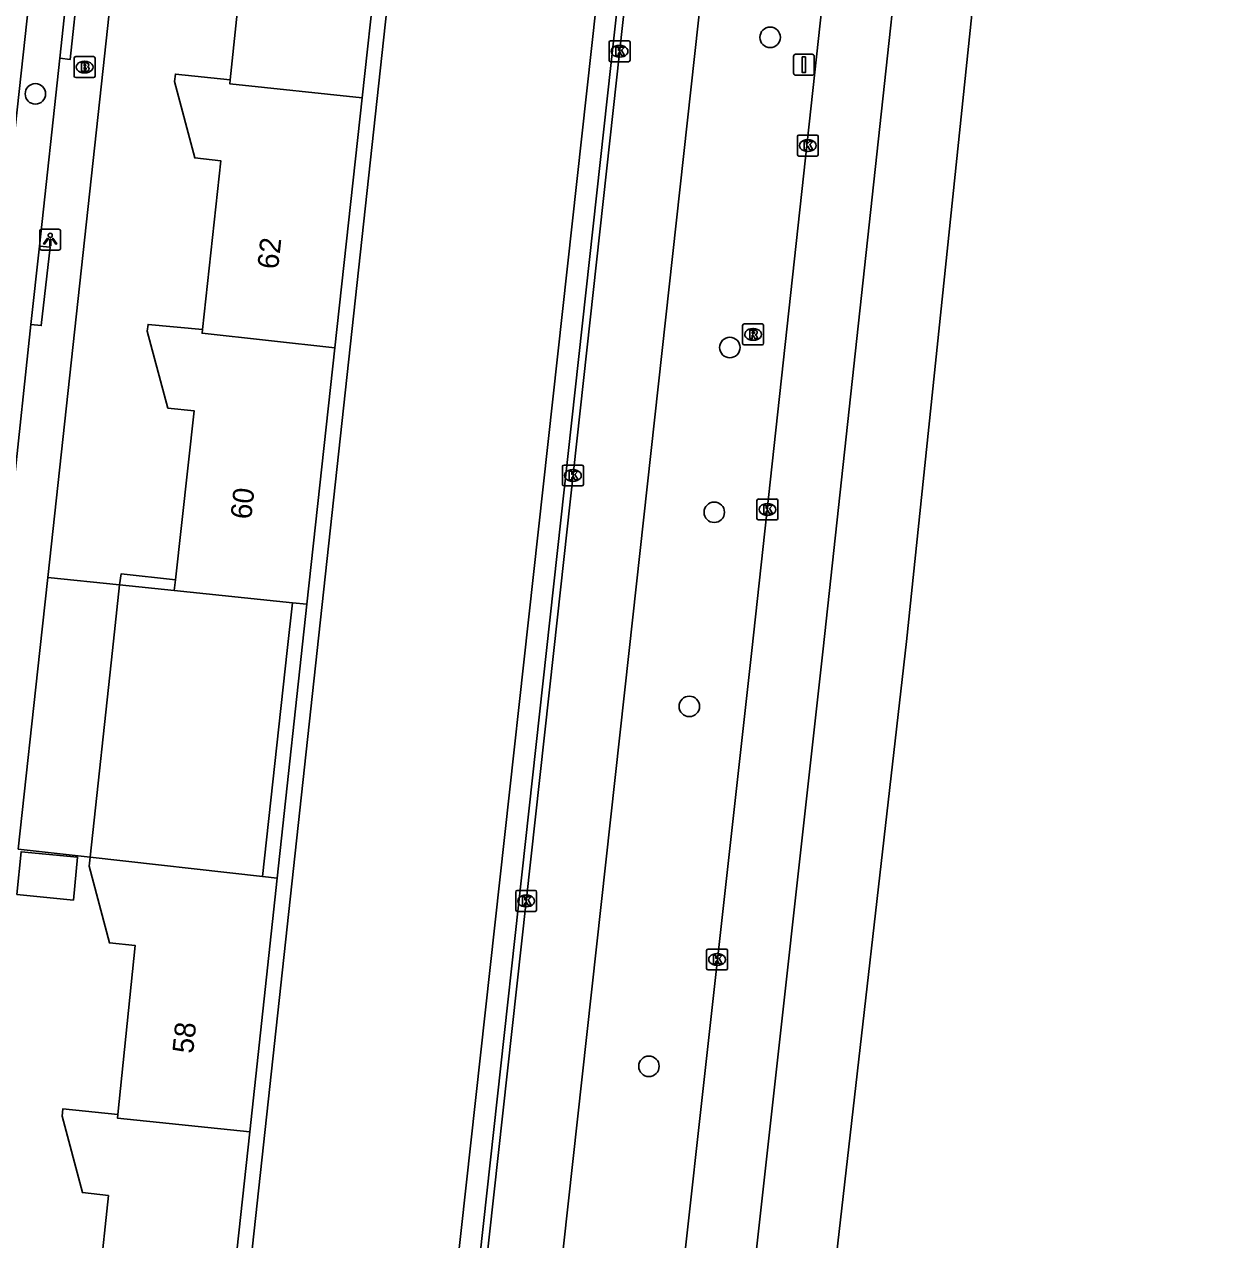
# Model space of a CAD drawing. Extents: x 160732 to 162105, y 387428 to 388479.
# Drawn here: x 162046.4 to 162103.3, y 387971.9 to 388029.9 of the extents above; entities that cross this region are included whole.
import ezdxf

# ---------------------------------------------------------------- set-up
doc = ezdxf.new("R2010")
doc.units = 0
for name, color, linetype in [('IMGEO_Berm_groen', 7, 'Continuous'), ('IMGEO_Boom', 7, 'Continuous'), ('IMGEO_Brandkraan', 7, 'Continuous'), ('IMGEO_Fietspad_gesloten', 7, 'Continuous'), ('IMGEO_Groenvoorziening', 7, 'Continuous'), ('IMGEO_Hek', 7, 'Continuous'), ('IMGEO_Kolk', 7, 'Continuous'), ('IMGEO_Lichtpunt', 7, 'Continuous'), ('IMGEO_Muur', 7, 'Continuous'), ('IMGEO_Pand', 7, 'Continuous'), ('IMGEO_Pand_nummerreeks', 7, 'Continuous'), ('IMGEO_Pand_overbouw', 7, 'Continuous'), ('IMGEO_Rijbaan_lokaal_open', 7, 'Continuous'), ('IMGEO_Rijbaan_regionaal_gesloten', 7, 'Continuous'), ('IMGEO_Rioolput', 7, 'Continuous'), ('IMGEO_Verkeersbordpaal', 7, 'Continuous'), ('IMGEO_Voetpad_open', 7, 'Continuous')]:
    doc.layers.add(name, color=color, linetype=linetype)

msp = doc.modelspace()

# ---------------------------------------------------------------- linework, layer by layer
at = {"layer": 'IMGEO_Berm_groen'}
for points in [[(162071.479, 388087.675), (162065.88, 388050.391), (162060.404, 388000), (162048.631, 387891.657)], [(162058.212, 387890.638), (162063.587, 387938.826), (162076.265, 388053.874), (162078.939, 388086.659)]]:
    msp.add_lwpolyline(points, dxfattribs=at)
at = {"layer": 'IMGEO_Boom'}
for centre in [(162082.031, 388029.282), (162046.942, 388026.583), (162080.108, 388014.471), (162079.363, 388006.605), (162078.172, 387997.336), (162076.243, 387980.151)]:
    msp.add_circle(centre, 0.489, dxfattribs=at)
at = {"layer": 'IMGEO_Brandkraan'}
for p, q in [((162048.794, 388027.436), (162048.794, 388028.288)), ((162048.869, 388028.362), (162049.721, 388028.362)), ((162049.282, 388028.142), (162049.307, 388028.142)), ((162049.795, 388028.288), (162049.795, 388027.436)), ((162049.305, 388027.582), (162049.28, 388027.582)), ((162049.721, 388027.362), (162048.869, 388027.362))]:
    msp.add_line(p, q, dxfattribs=at)
for points in [[(162048.794, 388027.436), (162048.794, 388028.288)], [(162048.869, 388028.362), (162049.721, 388028.362)], [(162049.795, 388028.288), (162049.795, 388027.436)], [(162049.142, 388028.062), (162049.142, 388027.662), (162049.355, 388027.662)], [(162049.373, 388028.062), (162049.142, 388028.062)], [(162049.321, 388027.981), (162049.267, 388027.981), (162049.267, 388027.905)], [(162049.267, 388027.905), (162049.32, 388027.905)], [(162049.329, 388027.829), (162049.267, 388027.829), (162049.267, 388027.748)], [(162049.267, 388027.748), (162049.329, 388027.748)], [(162049.721, 388027.362), (162048.869, 388027.362)]]:
    msp.add_lwpolyline(points, dxfattribs=at)
for centre, radius, start, end in [((162048.871, 388028.286), 0.0765, 91.55205, 178.44795), ((162048.871, 388028.286), 0.0765, 91.55205, 178.44795), ((162049.719, 388028.286), 0.0765, 1.55205, 88.44795), ((162049.719, 388028.286), 0.0765, 1.55205, 88.44795), ((162049.322, 388027.943), 0.0379, 267.82845, 90.93552), ((162049.33, 388027.788), 0.0404, 269.87594, 90.50774), ((162049.361, 388027.913), 0.251, 268.66757, 293.53466), ((162049.377, 388027.917), 0.145, 59.4692, 91.53667), ((162049.402, 388027.964), 0.0922, 285.51372, 58.15012), ((162049.407, 388027.772), 0.105, 301.31148, 78.98903), ((162048.871, 388027.438), 0.0765, 181.55205, 268.44795), ((162048.871, 388027.438), 0.0765, 181.55205, 268.44795), ((162049.719, 388027.438), 0.0765, 271.55205, 358.44795), ((162049.719, 388027.438), 0.0765, 271.55205, 358.44795)]:
    msp.add_arc(centre, radius, start, end, dxfattribs=at)
for centre, major_axis, ratio, start_param, end_param in [((162049.281, 388027.862), (-0.387, 0.002), 0.722429, 4.712389, 7.853982), ((162049.306, 388027.862), (-0.39, 0.002), 0.717154, 1.570796, 4.712389)]:
    msp.add_ellipse(centre, major_axis=major_axis, ratio=ratio, start_param=start_param, end_param=end_param, dxfattribs=at)
at = {"layer": 'IMGEO_Fietspad_gesloten'}
msp.add_lwpolyline([(162047.038, 387750), (162049.334, 387767.851), (162063.044, 387890.124), (162071.721, 387967.516), (162075.293, 388000), (162085.019, 388088.434)], dxfattribs=at)
at = {"layer": 'IMGEO_Groenvoorziening'}
for points in [[(162047.535, 388003.495), (162050.967, 388003.14)], [(162050.967, 388003.14), (162050.628, 388000), (162049.562, 387990.142)], [(162057.796, 387989.207), (162058.967, 388000), (162059.215, 388002.286)], [(162059.911, 388002.214), (162058.491, 387989.128)], [(162049.562, 387990.142), (162046.12, 387990.514)]]:
    msp.add_lwpolyline(points, dxfattribs=at)
at = {"layer": 'IMGEO_Hek'}
msp.add_lwpolyline([(162078.939, 388086.659), (162076.265, 388053.874), (162063.587, 387938.826), (162058.212, 387890.638)], dxfattribs=at)
at = {"layer": 'IMGEO_Kolk'}
for p, q in [((162074.339, 388028.193), (162074.339, 388029.045)), ((162074.414, 388029.119), (162075.266, 388029.119)), ((162074.827, 388028.899), (162074.852, 388028.899)), ((162075.34, 388029.045), (162075.34, 388028.193)), ((162075.266, 388028.119), (162074.414, 388028.119)), ((162074.85, 388028.339), (162074.825, 388028.339)), ((162083.33, 388023.69), (162083.33, 388024.542)), ((162083.405, 388024.616), (162084.257, 388024.616)), ((162083.818, 388024.396), (162083.843, 388024.396)), ((162084.331, 388024.542), (162084.331, 388023.69)), ((162084.257, 388023.616), (162083.405, 388023.616)), ((162083.841, 388023.836), (162083.816, 388023.836)), ((162072.112, 388007.936), (162072.112, 388008.788)), ((162072.187, 388008.862), (162073.039, 388008.862)), ((162072.6, 388008.642), (162072.625, 388008.642)), ((162073.113, 388008.788), (162073.113, 388007.936)), ((162073.039, 388007.862), (162072.187, 388007.862)), ((162072.623, 388008.082), (162072.598, 388008.082)), ((162081.478, 388007.239), (162082.33, 388007.239)), ((162081.403, 388006.313), (162081.403, 388007.165)), ((162081.891, 388007.019), (162081.916, 388007.019)), ((162082.404, 388007.165), (162082.404, 388006.313)), ((162082.33, 388006.239), (162081.478, 388006.239)), ((162081.914, 388006.459), (162081.889, 388006.459)), ((162069.879, 387987.62), (162069.879, 387988.472)), ((162069.954, 387988.546), (162070.806, 387988.546)), ((162070.367, 387988.326), (162070.392, 387988.326)), ((162070.88, 387988.472), (162070.88, 387987.62)), ((162070.806, 387987.546), (162069.954, 387987.546)), ((162070.39, 387987.766), (162070.365, 387987.766)), ((162079.073, 387985.751), (162079.925, 387985.751)), ((162078.998, 387984.825), (162078.998, 387985.677)), ((162079.486, 387985.531), (162079.511, 387985.531)), ((162079.999, 387985.677), (162079.999, 387984.825)), ((162079.925, 387984.751), (162079.073, 387984.751)), ((162079.509, 387984.971), (162079.484, 387984.971))]:
    msp.add_line(p, q, dxfattribs=at)
for points in [[(162074.339, 388028.193), (162074.339, 388029.045)], [(162074.414, 388029.119), (162075.266, 388029.119)], [(162074.66, 388028.819), (162074.783, 388028.819), (162074.783, 388028.668), (162074.913, 388028.819), (162075.077, 388028.819), (162074.931, 388028.668), (162075.084, 388028.419), (162074.932, 388028.419), (162074.847, 388028.583), (162074.783, 388028.516), (162074.783, 388028.419), (162074.66, 388028.419), (162074.66, 388028.819)], [(162075.34, 388029.045), (162075.34, 388028.193)], [(162075.266, 388028.119), (162074.414, 388028.119)], [(162083.33, 388023.69), (162083.33, 388024.542)], [(162083.405, 388024.616), (162084.257, 388024.616)], [(162083.651, 388024.316), (162083.774, 388024.316), (162083.774, 388024.165), (162083.904, 388024.316), (162084.068, 388024.316), (162083.922, 388024.165), (162084.075, 388023.916), (162083.923, 388023.916), (162083.838, 388024.08), (162083.774, 388024.013), (162083.774, 388023.916), (162083.651, 388023.916), (162083.651, 388024.316)], [(162084.331, 388024.542), (162084.331, 388023.69)], [(162084.257, 388023.616), (162083.405, 388023.616)], [(162072.112, 388007.936), (162072.112, 388008.788)], [(162072.187, 388008.862), (162073.039, 388008.862)], [(162072.433, 388008.562), (162072.556, 388008.562), (162072.556, 388008.411), (162072.686, 388008.562), (162072.85, 388008.562), (162072.704, 388008.411), (162072.857, 388008.162), (162072.705, 388008.162), (162072.62, 388008.326), (162072.556, 388008.259), (162072.556, 388008.162), (162072.433, 388008.162), (162072.433, 388008.562)], [(162073.113, 388008.788), (162073.113, 388007.936)], [(162073.039, 388007.862), (162072.187, 388007.862)], [(162081.478, 388007.239), (162082.33, 388007.239)], [(162081.403, 388006.313), (162081.403, 388007.165)], [(162081.724, 388006.939), (162081.847, 388006.939), (162081.847, 388006.788), (162081.977, 388006.939), (162082.141, 388006.939), (162081.995, 388006.788), (162082.148, 388006.539), (162081.996, 388006.539), (162081.911, 388006.703), (162081.847, 388006.636), (162081.847, 388006.539), (162081.724, 388006.539), (162081.724, 388006.939)], [(162082.404, 388007.165), (162082.404, 388006.313)], [(162082.33, 388006.239), (162081.478, 388006.239)], [(162069.879, 387987.62), (162069.879, 387988.472)], [(162069.954, 387988.546), (162070.806, 387988.546)], [(162070.2, 387988.246), (162070.323, 387988.246), (162070.323, 387988.095), (162070.453, 387988.246), (162070.617, 387988.246), (162070.471, 387988.095), (162070.624, 387987.846), (162070.472, 387987.846), (162070.387, 387988.01), (162070.323, 387987.943), (162070.323, 387987.846), (162070.2, 387987.846), (162070.2, 387988.246)], [(162070.88, 387988.472), (162070.88, 387987.62)], [(162070.806, 387987.546), (162069.954, 387987.546)], [(162079.073, 387985.751), (162079.925, 387985.751)], [(162078.998, 387984.825), (162078.998, 387985.677)], [(162079.319, 387985.451), (162079.442, 387985.451), (162079.442, 387985.3), (162079.572, 387985.451), (162079.736, 387985.451), (162079.59, 387985.3), (162079.743, 387985.051), (162079.591, 387985.051), (162079.506, 387985.215), (162079.442, 387985.148), (162079.442, 387985.051), (162079.319, 387985.051), (162079.319, 387985.451)], [(162079.999, 387985.677), (162079.999, 387984.825)], [(162079.925, 387984.751), (162079.073, 387984.751)]]:
    msp.add_lwpolyline(points, dxfattribs=at)
for centre, start, end in [((162074.416, 388029.043), 91.55205, 178.44795), ((162074.416, 388029.043), 91.55205, 178.44795), ((162075.264, 388029.043), 1.55205, 88.44795), ((162075.264, 388029.043), 1.55205, 88.44795), ((162074.416, 388028.195), 181.55205, 268.44795), ((162074.416, 388028.195), 181.55205, 268.44795), ((162075.264, 388028.195), 271.55205, 358.44795), ((162075.264, 388028.195), 271.55205, 358.44795), ((162083.407, 388024.54), 91.55205, 178.44795), ((162083.407, 388024.54), 91.55205, 178.44795), ((162084.255, 388024.54), 1.55205, 88.44795), ((162084.255, 388024.54), 1.55205, 88.44795), ((162083.407, 388023.692), 181.55205, 268.44795), ((162083.407, 388023.692), 181.55205, 268.44795), ((162084.255, 388023.692), 271.55205, 358.44795), ((162084.255, 388023.692), 271.55205, 358.44795), ((162072.189, 388008.786), 91.55205, 178.44795), ((162072.189, 388008.786), 91.55205, 178.44795), ((162073.037, 388008.786), 1.55205, 88.44795), ((162073.037, 388008.786), 1.55205, 88.44795), ((162072.189, 388007.938), 181.55205, 268.44795), ((162072.189, 388007.938), 181.55205, 268.44795), ((162073.037, 388007.938), 271.55205, 358.44795), ((162073.037, 388007.938), 271.55205, 358.44795), ((162081.48, 388007.163), 91.55205, 178.44795), ((162081.48, 388007.163), 91.55205, 178.44795), ((162082.328, 388007.163), 1.55205, 88.44795), ((162082.328, 388007.163), 1.55205, 88.44795), ((162081.48, 388006.315), 181.55205, 268.44795), ((162081.48, 388006.315), 181.55205, 268.44795), ((162082.328, 388006.315), 271.55205, 358.44795), ((162082.328, 388006.315), 271.55205, 358.44795), ((162069.956, 387988.47), 91.55205, 178.44795), ((162069.956, 387988.47), 91.55205, 178.44795), ((162070.804, 387988.47), 1.55205, 88.44795), ((162070.804, 387988.47), 1.55205, 88.44795), ((162069.956, 387987.622), 181.55205, 268.44795), ((162069.956, 387987.622), 181.55205, 268.44795), ((162070.804, 387987.622), 271.55205, 358.44795), ((162070.804, 387987.622), 271.55205, 358.44795), ((162079.075, 387985.675), 91.55205, 178.44795), ((162079.075, 387985.675), 91.55205, 178.44795), ((162079.923, 387985.675), 1.55205, 88.44795), ((162079.923, 387985.675), 1.55205, 88.44795), ((162079.075, 387984.827), 181.55205, 268.44795), ((162079.075, 387984.827), 181.55205, 268.44795), ((162079.923, 387984.827), 271.55205, 358.44795), ((162079.923, 387984.827), 271.55205, 358.44795)]:
    msp.add_arc(centre, 0.0765, start, end, dxfattribs=at)
for centre, major_axis, ratio, start_param, end_param in [((162074.826, 388028.619), (-0.387, 0.002), 0.722429, 4.712389, 7.853982), ((162074.851, 388028.619), (-0.39, 0.002), 0.717154, 1.570796, 4.712389), ((162083.817, 388024.116), (-0.387, 0.002), 0.722429, 4.712389, 7.853982), ((162083.842, 388024.116), (-0.39, 0.002), 0.717154, 1.570796, 4.712389), ((162072.599, 388008.362), (-0.387, 0.002), 0.722429, 4.712389, 7.853982), ((162072.624, 388008.362), (-0.39, 0.002), 0.717154, 1.570796, 4.712389), ((162081.89, 388006.739), (-0.387, 0.002), 0.722429, 4.712389, 7.853982), ((162081.915, 388006.739), (-0.39, 0.002), 0.717154, 1.570796, 4.712389), ((162070.366, 387988.046), (-0.387, 0.002), 0.722429, 4.712389, 7.853982), ((162070.391, 387988.046), (-0.39, 0.002), 0.717154, 1.570796, 4.712389), ((162079.485, 387985.251), (-0.387, 0.002), 0.722429, 4.712389, 7.853982), ((162079.51, 387985.251), (-0.39, 0.002), 0.717154, 1.570796, 4.712389)]:
    msp.add_ellipse(centre, major_axis=major_axis, ratio=ratio, start_param=start_param, end_param=end_param, dxfattribs=at)
at = {"layer": 'IMGEO_Lichtpunt'}
for p, q in [((162047.151, 388020.028), (162047.151, 388019.221)), ((162047.151, 388020.028), (162047.151, 388019.221)), ((162048.053, 388020.123), (162047.245, 388020.123)), ((162048.053, 388020.123), (162047.245, 388020.123)), ((162048.147, 388019.221), (162048.147, 388020.028)), ((162048.147, 388019.221), (162048.147, 388020.028)), ((162047.245, 388019.127), (162048.053, 388019.127)), ((162047.245, 388019.127), (162048.053, 388019.127))]:
    msp.add_line(p, q, dxfattribs=at)
for points in [[(162047.525, 388019.692), (162047.564, 388019.664), (162047.376, 388019.402), (162047.338, 388019.429), (162047.525, 388019.692)], [(162047.627, 388019.644), (162047.674, 388019.644), (162047.674, 388019.322), (162047.627, 388019.322), (162047.627, 388019.644)], [(162047.737, 388019.664), (162047.775, 388019.691), (162047.962, 388019.429), (162047.923, 388019.401), (162047.737, 388019.664)]]:
    msp.add_lwpolyline(points, dxfattribs=at)
msp.add_circle((162047.65, 388019.826), 0.0994, dxfattribs=at)
for centre, start, end in [((162047.245, 388020.028), 90, 180), ((162047.245, 388020.028), 90, 180), ((162048.053, 388020.028), 0, 90), ((162048.053, 388020.028), 0, 90), ((162047.245, 388019.221), 180, 270), ((162047.245, 388019.221), 180, 270), ((162048.053, 388019.221), 270, 0), ((162048.053, 388019.221), 270, 360)]:
    msp.add_arc(centre, 0.0946, start, end, dxfattribs=at)
at = {"layer": 'IMGEO_Muur'}
for points in [[(162050.967, 388003.14), (162051.036, 388003.662), (162053.633, 388003.376)], [(162053.577, 388002.87), (162050.967, 388003.14)]]:
    msp.add_lwpolyline(points, dxfattribs=at)
at = {"layer": 'IMGEO_Pand'}
for points in [[(162057.533, 388039.163), (162054.908, 388039.452), (162054.878, 388039.1), (162055.843, 388035.439), (162057.093, 388035.313), (162056.24, 388027.247)], [(162062.553, 388026.398), (162063.854, 388038.308)], [(162056.24, 388027.247), (162053.629, 388027.53), (162053.587, 388027.175), (162054.556, 388023.523), (162055.798, 388023.39), (162054.922, 388015.333)], [(162062.553, 388026.398), (162056.221, 388027.068), (162056.24, 388027.247)], [(162061.249, 388014.464), (162062.553, 388026.398)], [(162054.922, 388015.333), (162052.326, 388015.574), (162052.282, 388015.249), (162053.268, 388011.579), (162054.521, 388011.453), (162053.633, 388003.376)], [(162054.922, 388015.333), (162054.903, 388015.154), (162061.249, 388014.464)], [(162059.911, 388002.214), (162061.249, 388014.464)], [(162053.633, 388003.376), (162053.577, 388002.87)], [(162053.577, 388002.87), (162059.215, 388002.286)], [(162059.215, 388002.286), (162059.911, 388002.214)], [(162046.059, 387988.347), (162046.256, 387990.393), (162048.958, 387990.133), (162048.761, 387988.087), (162046.059, 387988.347)], [(162050.883, 387977.852), (162051.709, 387985.916), (162050.479, 387986.042), (162049.508, 387989.704), (162049.562, 387990.142)], [(162057.796, 387989.207), (162049.562, 387990.142)], [(162057.181, 387977.026), (162058.491, 387989.128)], [(162058.491, 387989.128), (162057.796, 387989.207)], [(162049.577, 387965.892), (162050.432, 387973.982), (162049.187, 387974.118), (162048.216, 387977.773), (162048.251, 387978.113), (162050.883, 387977.852)], [(162057.181, 387977.026), (162050.865, 387977.673), (162050.883, 387977.852)], [(162055.884, 387965.044), (162057.181, 387977.026)]]:
    msp.add_lwpolyline(points, dxfattribs=at)
at = {"layer": 'IMGEO_Pand_overbouw'}
msp.add_lwpolyline([(162051.036, 388003.662), (162050.967, 388003.14), (162053.577, 388002.87), (162053.633, 388003.376)], close=True, dxfattribs=at)
at = {"layer": 'IMGEO_Rijbaan_lokaal_open'}
for points in [[(162081.104, 388088.732), (162071.346, 388000), (162067.828, 387968.006), (162059.149, 387890.538), (162045.462, 387768.362), (162043.09, 387750)], [(162081.444, 388088.678), (162071.695, 388000), (162068.172, 387967.955), (162059.49, 387890.502), (162045.79, 387768.293)], [(162020.314, 387790.041), (162020.53, 387791.889), (162022.826, 387812.226), (162025.156, 387833.593), (162027.244, 387853.078), (162029.582, 387874.404), (162031.917, 387895.736), (162033.61, 387911.29), (162034.593, 387920.323), (162038.814, 387959.046), (162040.961, 387978.825), (162042.949, 387997.091), (162043.264, 388000), (162045.336, 388019.111), (162047.551, 388039.413), (162049.108, 388053.808), (162050.984, 388071.203), (162051.531, 388076.592)]]:
    msp.add_lwpolyline(points, dxfattribs=at)
at = {"layer": 'IMGEO_Rijbaan_regionaal_gesloten'}
for points in [[(162103.309, 388169.403), (162102.689, 388155.69), (162101.662, 388136.146), (162101.302, 388131.757), (162098.908, 388102.566), (162095.805, 388069.687), (162091.827, 388031.91), (162088.548, 388000.43), (162075.797, 387888.723), (162075.77, 387888.477), (162054.224, 387693.741), (162053.173, 387684.484)], [(162096.377, 388132.747), (162096.502, 388120.646), (162096.023, 388108.73), (162094.51, 388091.794), (162084.57, 388000.08), (162072.246, 387889.145), (162060.58, 387783.509), (162054.384, 387729.019), (162050.39, 387694.019)], [(162090.812, 388113.569), (162090.683, 388106.248), (162089.949, 388090.639), (162089.263, 388079.951), (162087.777, 388060.8), (162081.158, 388000), (162070.182, 387901.271), (162068.913, 387889.499), (162064.81, 387851.443), (162056.62, 387777.936), (162054.628, 387762.661), (162053.148, 387750), (162052.162, 387742.526), (162050.875, 387735.171)]]:
    msp.add_lwpolyline(points, dxfattribs=at)
at = {"layer": 'IMGEO_Rioolput'}
for p, q in [((162080.718, 388014.673), (162080.718, 388015.525)), ((162080.793, 388015.599), (162081.645, 388015.599)), ((162081.206, 388015.379), (162081.231, 388015.379)), ((162081.719, 388015.525), (162081.719, 388014.673)), ((162081.229, 388014.819), (162081.204, 388014.819)), ((162081.645, 388014.599), (162080.793, 388014.599))]:
    msp.add_line(p, q, dxfattribs=at)
for points in [[(162080.718, 388014.673), (162080.718, 388015.525)], [(162080.793, 388015.599), (162081.645, 388015.599)], [(162081.719, 388015.525), (162081.719, 388014.673)], [(162081.307, 388015.297), (162081.055, 388015.299), (162081.055, 388014.899)], [(162081.055, 388014.899), (162081.179, 388014.899), (162081.179, 388015.061), (162081.19, 388015.061)], [(162081.233, 388015.218), (162081.179, 388015.218), (162081.179, 388015.137)], [(162081.179, 388015.137), (162081.231, 388015.137)], [(162081.237, 388015.032), (162081.308, 388014.899), (162081.448, 388014.899), (162081.383, 388015.025)], [(162081.645, 388014.599), (162080.793, 388014.599)]]:
    msp.add_lwpolyline(points, dxfattribs=at)
for centre, radius, start, end in [((162080.795, 388015.523), 0.0765, 91.55205, 178.44795), ((162080.795, 388015.523), 0.0765, 91.55205, 178.44795), ((162081.643, 388015.523), 0.0765, 1.55205, 88.44795), ((162081.643, 388015.523), 0.0765, 1.55205, 88.44795), ((162081.189, 388015.008), 0.0533, 26.02933, 88.69889), ((162081.215, 388015.326), 0.19, 274.7715, 282.96867), ((162081.239, 388015.122), 0.0964, 77.00612, 93.18647), ((162081.253, 388015.179), 0.0378, 276.66336, 79.67722), ((162081.306, 388015.187), 0.109, 350.36119, 89.41601), ((162081.304, 388015.187), 0.112, 277.58423, 350.98172), ((162081.288, 388014.972), 0.108, 29.51342, 73.79051), ((162080.795, 388014.675), 0.0765, 181.55205, 268.44795), ((162080.795, 388014.675), 0.0765, 181.55205, 268.44795), ((162081.643, 388014.675), 0.0765, 271.55205, 358.44795), ((162081.643, 388014.675), 0.0765, 271.55205, 358.44795)]:
    msp.add_arc(centre, radius, start, end, dxfattribs=at)
for centre, major_axis, ratio, start_param, end_param in [((162081.205, 388015.099), (-0.387, 0.002), 0.722429, 4.712389, 7.853982), ((162081.23, 388015.099), (-0.39, 0.002), 0.717154, 1.570796, 4.712389)]:
    msp.add_ellipse(centre, major_axis=major_axis, ratio=ratio, start_param=start_param, end_param=end_param, dxfattribs=at)
at = {"layer": 'IMGEO_Verkeersbordpaal'}
for p, q in [((162083.148, 388027.572), (162083.148, 388028.372)), ((162083.148, 388028.372), (162083.148, 388027.572)), ((162083.248, 388028.472), (162084.038, 388028.472)), ((162084.038, 388028.472), (162083.248, 388028.472)), ((162084.138, 388028.372), (162084.138, 388027.572)), ((162084.138, 388027.572), (162084.138, 388028.372)), ((162084.038, 388027.472), (162083.248, 388027.472)), ((162083.248, 388027.472), (162084.038, 388027.472))]:
    msp.add_line(p, q, dxfattribs=at)
msp.add_lwpolyline([(162083.568, 388028.347), (162083.718, 388028.347), (162083.718, 388027.597), (162083.568, 388027.597), (162083.568, 388028.347)], dxfattribs=at)
for centre, start, end in [((162083.248, 388028.372), 90, 180), ((162083.248, 388028.372), 90, 180), ((162084.038, 388028.372), 0, 90), ((162084.038, 388028.372), 360, 90), ((162083.248, 388027.572), 180, 270), ((162083.248, 388027.572), 180, 270), ((162084.038, 388027.572), 270, 0), ((162084.038, 388027.572), 270, 0)]:
    msp.add_arc(centre, 0.1, start, end, dxfattribs=at)
at = {"layer": 'IMGEO_Voetpad_open'}
for points in [[(162047.535, 388003.495), (162050.183, 388027.792), (162052.797, 388051.91)], [(162048.108, 388028.282), (162048.506, 388032.017)], [(162048.506, 388032.017), (162049.003, 388031.965), (162048.605, 388028.23), (162048.108, 388028.282)], [(162048.108, 388028.282), (162047.145, 388019.314)], [(162046.728, 388015.573), (162047.145, 388019.314)], [(162047.145, 388019.314), (162047.641, 388019.259), (162047.224, 388015.518), (162046.728, 388015.573)], [(162046.728, 388015.573), (162045.877, 388007.61)], [(162046.12, 387990.514), (162047.154, 388000), (162047.535, 388003.495)]]:
    msp.add_lwpolyline(points, dxfattribs=at)

# ---------------------------------------------------------------- texts
at = {"layer": 'IMGEO_Pand_nummerreeks'}
for s, rotation, p in [('62', 83.79487, (162058.531, 388018.183)), ('60', 83.72599, (162057.248, 388006.238)), ('58', 84.15156, (162054.475, 387980.73))]:
    msp.add_text(s, height=1, rotation=rotation, dxfattribs=at).set_placement(p)

doc.saveas('drawing.dxf')
